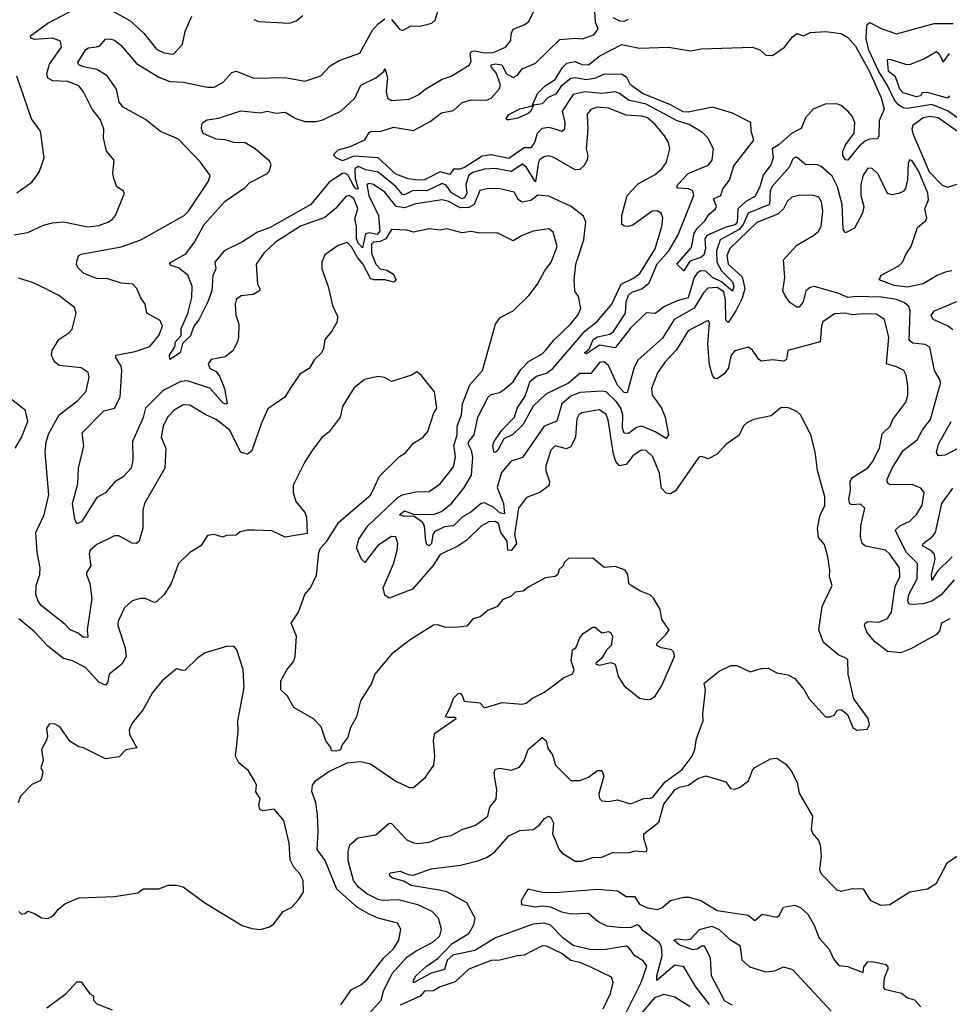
# Model space of a CAD drawing. Extents: x 1268547 to 1425625, y 515768 to 616754.
# Tile 275 of 507: x 1393938 to 1398133, y 535386 to 539828. Entities that reach past the tile are written whole.
import ezdxf

# ---------------------------------------------------------------- set-up
doc = ezdxf.new("R2010")
doc.units = 0

msp = doc.modelspace()

# ---------------------------------------------------------------- linework, layer by layer
at = {"layer": '0CON10XD'}
for points in [[(1393911.9, 538858.1), (1393975, 538868.1), (1394045, 538901.8), (1394085, 538912.3), (1394135, 538916.1), (1394245, 538893.1), (1394295, 538899.6), (1394335, 538915.6), (1394355, 538927.1), (1394369.2, 538945), (1394411.2, 539045), (1394405, 539056.2), (1394376.7, 539075), (1394361.7, 539111.7), (1394358, 539135), (1394364, 539195), (1394330, 539235), (1394315.7, 539295), (1394317.3, 539335), (1394302.9, 539377.1), (1394264.8, 539424.8), (1394225, 539503.1), (1394205, 539529.6), (1394155, 539549.8), (1394087.1, 539552.9), (1394064.1, 539565), (1394060.3, 539585), (1394072.5, 539627.5), (1394125.9, 539705), (1394121.4, 539731.4), (1394085, 539745.2), (1394005, 539739.2), (1393987.5, 539745), (1393985.6, 539755), (1394065, 539812.6), (1394225, 539896.4)], [(1394355, 539867.8), (1394435.2, 539825.2), (1394497.9, 539767.9), (1394555, 539695.5), (1394585, 539680), (1394625, 539672.9), (1394635, 539676), (1394671.7, 539718.3), (1394684.7, 539775.3), (1394715, 539843.8)], [(1398155, 537300.9), (1398097.2, 537232.8), (1398054.5, 537205), (1398015, 537193.3), (1397965, 537190), (1397952, 537192), (1397945.6, 537205), (1397950, 537235), (1397987.5, 537305), (1397989.3, 537375), (1397939.5, 537425), (1397888.6, 537525), (1397910, 537545), (1397954.7, 537565.3), (1397985, 537595.6), (1398011.3, 537638.7), (1398019.6, 537695), (1398004.7, 537714.8), (1397965, 537731.7), (1397865, 537730), (1397855, 537738.8), (1397852.5, 537755), (1397874.7, 537805), (1397924.7, 537885), (1397987.7, 537932.3), (1398012, 537978), (1398048.6, 538025), (1398083.9, 538155), (1398093.1, 538185), (1398091.7, 538201.7), (1398066.1, 538246.1), (1398045, 538350.8), (1398025, 538363.2), (1397968.7, 538368.7), (1397952, 538382), (1397957.2, 538515), (1397950.5, 538535), (1397931.2, 538551.2), (1397895, 538565.8), (1397827.2, 538577.2), (1397715, 538579.6), (1397675, 538574.4), (1397635, 538593.3), (1397525.5, 538624.5), (1397505, 538620.5), (1397485.3, 538604.7), (1397473.8, 538555), (1397455, 538531.4), (1397445, 538531.4), (1397413.1, 538553.1), (1397392, 538582), (1397382.5, 538605), (1397391.1, 538665), (1397385.4, 538745), (1397445, 538810.7), (1397520.7, 538855), (1397543.4, 538875), (1397555.3, 538895), (1397561.9, 538965), (1397557.1, 539007.1), (1397545, 539027.3), (1397516.4, 539036.4), (1397454.3, 539035.7), (1397422.8, 539027.2), (1397401.8, 539008.2), (1397384.2, 538975), (1397358.7, 538951.3), (1397265, 538913.2), (1397143.2, 538796.8), (1397128.8, 538765), (1397135, 538725.4), (1397198.5, 538668.5), (1397210.5, 538615), (1397198.6, 538571.4), (1397170.4, 538515), (1397135, 538462.7), (1397125, 538473.3), (1397123.6, 538565), (1397115, 538600.2), (1397085, 538620.4), (1397043.2, 538616.8), (1397023.3, 538596.7), (1396982.4, 538527.6), (1396891.2, 538475), (1396839.1, 538390.9), (1396727.6, 538292.4), (1396709.7, 538255), (1396688, 538178), (1396679.4, 538145), (1396665, 538145.9), (1396635, 538179.8), (1396595, 538267.9), (1396575, 538284.5), (1396555, 538281.2), (1396515, 538231.7), (1396465, 538231.6), (1396415, 538188.8), (1396311.8, 538138.2), (1396254.7, 538085.3), (1396209, 538001), (1396162.5, 537957.5), (1396122.8, 537937.2), (1396095, 537886.2), (1396085, 537875.3), (1396077.3, 537877.3), (1396072.9, 537905), (1396078.9, 537925), (1396114, 537976), (1396171, 538035), (1396183.1, 538075), (1396219.5, 538130.5), (1396242.1, 538197.9), (1396270.2, 538219.8), (1396315.7, 538234.3), (1396343.5, 538255), (1396489, 538425), (1396542.2, 538465), (1396610.2, 538545), (1396652.7, 538635), (1396707.8, 538662.2), (1396736.1, 538683.9), (1396805.6, 538795), (1396835.9, 538895.9), (1396839.7, 538935), (1396832.2, 538955), (1396815, 538965.3), (1396792, 538965), (1396705, 538901.8), (1396684.6, 538894.6), (1396666.5, 538896.5), (1396655.8, 538905), (1396654.5, 538945), (1396680, 539035), (1396730.7, 539089.3), (1396805, 539130), (1396835.6, 539155), (1396856.9, 539185), (1396871.4, 539245), (1396865.5, 539275), (1396847.7, 539305), (1396805.9, 539355), (1396771.2, 539385), (1396745, 539393.8), (1396675, 539397.5), (1396595, 539429.2), (1396544, 539434), (1396515, 539423.2), (1396498.1, 539401.9), (1396501.2, 539335), (1396493.8, 539245), (1396501.1, 539215), (1396498.4, 539195), (1396485, 539170.6), (1396465, 539152.9), (1396445, 539150.8), (1396345, 539207.5), (1396325, 539213.8), (1396305, 539210), (1396285, 539197.3), (1396278.9, 539185), (1396265, 539097.1), (1396225, 539161.3), (1396206.4, 539176.4), (1396155, 539143.7), (1396085, 539157.6), (1396035, 539153.4), (1395985, 539141.1), (1395965, 539126.6), (1395951.6, 539085), (1395955.4, 539044.6), (1395945.6, 539024.4), (1395935, 539019.7), (1395887.1, 539047.1), (1395862.2, 539082.2), (1395845, 539089.7), (1395775, 539055.9), (1395712.8, 539057.2), (1395675, 539038.6), (1395665, 539040), (1395635.2, 539075.2), (1395555, 539140.8), (1395499.1, 539150.9), (1395465, 539165.9), (1395450.6, 539155), (1395451.8, 539111.8), (1395465, 539064.4), (1395455, 539065.3), (1395445, 539077.7), (1395418, 539128), (1395405, 539136), (1395395, 539133.9), (1395334.8, 539095), (1395251.8, 538995), (1395065, 538889.4), (1395010.5, 538869.5), (1394943.6, 538826.4), (1394860, 538785), (1394818.7, 538735), (1394822.8, 538705), (1394808.5, 538675), (1394804.6, 538605), (1394786.9, 538555), (1394746.2, 538473.8), (1394723.3, 538445), (1394708.5, 538401.5), (1394672.8, 538367.2), (1394662, 538325), (1394615, 538296), (1394613.9, 538315), (1394637.1, 538352.9), (1394641.3, 538375), (1394665.8, 538404.2), (1394666.9, 538435), (1394675.8, 538455), (1394696.6, 538503.4), (1394714.5, 538575.5), (1394716.6, 538626.6), (1394696.2, 538676.2), (1394655, 538709.5), (1394619.7, 538719.7), (1394614.2, 538725), (1394619.2, 538735), (1394687.8, 538772.2), (1394727.2, 538825), (1394770.8, 538905), (1394865, 539009.2), (1394955, 539071.2), (1394976.1, 539093.9), (1395055.7, 539135), (1395065, 539146.2), (1395072.2, 539175), (1395065, 539190), (1395000.9, 539245), (1394955, 539273.1), (1394903.8, 539273.8), (1394865, 539285.6), (1394825, 539288.9), (1394765, 539314.3), (1394757.5, 539335), (1394759.2, 539355), (1394764, 539365), (1394783.6, 539376.4), (1394835, 539384.1), (1394935, 539417.9), (1395025, 539408.2), (1395055, 539415.3), (1395095, 539406.5), (1395135, 539411.6), (1395183.3, 539383.3), (1395225, 539368.8), (1395275, 539369.7), (1395305, 539377.2), (1395386.5, 539415), (1395450.7, 539475), (1395477.6, 539532.4), (1395544.5, 539565.5), (1395580.8, 539595), (1395585, 539607.5), (1395597, 539567), (1395592.1, 539505), (1395597.5, 539475), (1395615, 539464.4), (1395695, 539469.6), (1395738.9, 539491.1), (1395765.9, 539514.1), (1395845, 539559.6), (1395885, 539573.1), (1395966.4, 539623.6), (1395975, 539640), (1395970.8, 539675), (1395975.7, 539684.3), (1395992.1, 539687.9), (1396035, 539678.2), (1396075, 539680.3), (1396130, 539705), (1396154.4, 539735), (1396155.5, 539765), (1396164.6, 539785), (1396214.5, 539805.5), (1396235, 539820.8), (1396255.9, 539864.1)], [(1394995, 539829.2), (1395015, 539820.8), (1395155, 539813.3), (1395185, 539822.5), (1395215, 539848)], [(1397903.8, 539043.8), (1397875, 539038.6), (1397855, 539044), (1397811.5, 539131.5), (1397785, 539156.7), (1397765, 539158.5), (1397745, 539126.9), (1397734.1, 539084.1), (1397734.4, 539035), (1397747.3, 538985), (1397741.1, 538955), (1397705, 538887.7), (1397665, 538867.5), (1397653.8, 538883.8), (1397649.8, 538995), (1397628.3, 539075), (1397605, 539122), (1397555, 539166.7), (1397535, 539174.4), (1397485, 539172.9), (1397446.3, 539206.3), (1397435, 539207.1), (1397425, 539197.5), (1397411.6, 539165), (1397332.7, 539075), (1397325.4, 539055), (1397322, 538995), (1397225, 538955.2), (1397203.4, 538905), (1397185, 538881.9), (1397099.5, 538835), (1397082, 538785), (1397084.5, 538735), (1397105.5, 538695), (1397154.9, 538645), (1397160.8, 538625), (1397155, 538604.1), (1397105.3, 538645.3), (1397064.9, 538664.9), (1397035, 538694.2), (1397010.9, 538695), (1396994.9, 538685.1), (1396981.1, 538665), (1396955, 538573.2), (1396905, 538560.6), (1396848.4, 538535), (1396805, 538502.1), (1396765, 538505.4), (1396695, 538437.3), (1396625, 538348.5), (1396555, 538359.3), (1396495, 538320.8), (1396487.1, 538325), (1396508.3, 538341.7), (1396525.7, 538385), (1396545, 538397.4), (1396601, 538409), (1396618.3, 538421.7), (1396672.5, 538505), (1396674.4, 538555), (1396684.7, 538585.3), (1396700.7, 538599.3), (1396745, 538614.2), (1396778.2, 538641.8), (1396815, 538727.2), (1396867.5, 538785), (1396908.7, 538855), (1396980.8, 539035), (1396975, 539056.4), (1396955.6, 539065.6), (1396907.9, 539067.9), (1396902.7, 539075), (1396907.6, 539085), (1396955, 539135.2), (1397045, 539172.2), (1397062.2, 539195), (1397068.9, 539245), (1397043.1, 539295), (1397018.7, 539318.7), (1396959.1, 539355), (1396905, 539371.7), (1396765, 539447.2), (1396684.7, 539464.7), (1396645, 539494.8), (1396625, 539502.5), (1396565, 539495.9), (1396487, 539503), (1396435, 539491.1), (1396385.2, 539415), (1396398.4, 539365), (1396396.9, 539333.1), (1396385, 539323.5), (1396354.1, 539334.1), (1396325, 539342.2), (1396295, 539337.5), (1396273.8, 539315), (1396260.9, 539275), (1396245, 539249.6), (1396215, 539250.9), (1396145, 539202.4), (1396065, 539218.8), (1396025, 539213.3), (1395945, 539162.1), (1395924.4, 539154.4), (1395895, 539153.9), (1395879.4, 539130.6), (1395835, 539142.1), (1395765, 539106.4), (1395735, 539103.9), (1395690.8, 539110.8), (1395635, 539130.8), (1395555, 539205.6), (1395445, 539212.8), (1395395, 539192.2), (1395365.6, 539205), (1395355.8, 539215), (1395357.8, 539225), (1395375, 539241.5), (1395426.7, 539255), (1395495, 539286.9), (1395515, 539320), (1395524.5, 539325.5), (1395565, 539323.9), (1395625, 539344), (1395715, 539329.1), (1395790.2, 539369.8), (1395841.3, 539408.7), (1395895, 539419.2), (1395935, 539455.2), (1395975, 539466.6), (1396045, 539465.3), (1396065.4, 539475), (1396101.4, 539515), (1396108.3, 539535), (1396088, 539588), (1396066.1, 539615), (1396066.2, 539625), (1396085, 539629.3), (1396114.3, 539624.3), (1396135, 539584.8), (1396165, 539567.9), (1396185, 539578.8), (1396205, 539606.2), (1396265, 539632.3), (1396375, 539738.5), (1396444.6, 539745.4), (1396477.3, 539742.7), (1396529.5, 539760.5), (1396549.1, 539785), (1396536.5, 539816.5), (1396533.1, 539866.9)], [(1395615, 539830), (1395652, 539785), (1395665, 539779.2), (1395705, 539800.6), (1395745, 539799.2), (1395797.6, 539812.4), (1395813.2, 539826.8), (1395825, 539866.2)], [(1396615, 539838.8), (1396645, 539823.8), (1396665, 539821.1), (1396685, 539830.8)], [(1396309.7, 538335), (1396348.2, 538381.8), (1396425, 538456.1), (1396456.7, 538495), (1396470.8, 538525), (1396459.2, 538579.2), (1396442.9, 538602.9), (1396440.4, 538655), (1396448.2, 538725), (1396483.4, 538835), (1396492.3, 538915), (1396481.7, 538941.7), (1396425.9, 538985.9), (1396325, 539031.5), (1396276.5, 539036.5), (1396245, 539012.6), (1396205.4, 539005.4), (1396189, 539015), (1396169.6, 539049.6), (1396105, 539065.3), (1396055, 539066.7), (1396015, 539058.5), (1395988.4, 538995), (1395965, 538980.7), (1395925, 538979.8), (1395875, 539007.6), (1395845, 539015.5), (1395725, 538997.6), (1395675, 538979.4), (1395637.3, 538985), (1395585, 539050.7), (1395535, 539084.7), (1395515, 539089.4), (1395505, 539085.5), (1395513.4, 539035), (1395557.2, 538945), (1395562.4, 538875), (1395550.6, 538859.4), (1395515, 538867.5), (1395498.3, 538861.7), (1395485, 538799.2), (1395465, 538820), (1395458.3, 538841.7), (1395457.7, 538895), (1395450.7, 538929.3), (1395463.1, 538975), (1395445, 539022.4), (1395424.7, 539035.3), (1395409.7, 539030.3), (1395363.4, 538976.6), (1395315, 538935.4), (1395205, 538896.1), (1395091.5, 538825), (1395040, 538775), (1395004.3, 538725), (1395010.8, 538635), (1395021.2, 538615), (1395020, 538605), (1394991.4, 538588.6), (1394937.8, 538582.2), (1394915, 538566), (1394909.4, 538545), (1394913.6, 538495), (1394926.7, 538455), (1394924.6, 538395.4), (1394921.1, 538375), (1394898.9, 538335), (1394865, 538307.1), (1394801.2, 538295), (1394788.5, 538275), (1394795.4, 538255.4), (1394825, 538240.5), (1394839.6, 538219.6), (1394862, 538165), (1394873.7, 538096.3), (1394865, 538093.1), (1394855, 538099.3), (1394795, 538166), (1394695, 538199.4), (1394665, 538196), (1394584.7, 538155), (1394505.7, 538075), (1394495, 538033.1), (1394446.7, 537925), (1394448.5, 537841.5), (1394441.2, 537805), (1394405, 537765.6), (1394366.5, 537743.5), (1394325, 537694), (1394285, 537673.3), (1394217.2, 537562.8), (1394195, 537553.8), (1394186, 537575), (1394176.2, 537645), (1394200.4, 537735), (1394203.3, 537805), (1394227.5, 537905), (1394218.9, 537965), (1394316.6, 538063.4), (1394365, 538075.9), (1394391.1, 538125), (1394398.9, 538245), (1394395.6, 538265.6), (1394370.9, 538305), (1394371.5, 538315), (1394458.5, 538331.5), (1394525, 538354.4), (1394565, 538403.5), (1394581.5, 538445), (1394571.4, 538471.4), (1394510.8, 538505), (1394504.2, 538545), (1394483.9, 538573.9), (1394466.7, 538615), (1394447.5, 538635), (1394395, 538640), (1394335, 538659.7), (1394285, 538660.2), (1394252.1, 538672.1), (1394225, 538685.5), (1394200.2, 538710.2), (1394194.2, 538725), (1394197.5, 538745), (1394204, 538765), (1394215, 538770.5), (1394395, 538803.9), (1394485, 538834.7), (1394679.4, 538945), (1394700, 538965), (1394789.7, 539100.3), (1394797.5, 539125), (1394753.8, 539185), (1394655, 539289.6), (1394573.3, 539323.3), (1394505, 539378.5), (1394405, 539433.5), (1394387, 539457), (1394374.5, 539515), (1394331.8, 539575), (1394285, 539603.1), (1394225.7, 539615), (1394204.4, 539625), (1394200.4, 539635), (1394236.8, 539693.2), (1394248.6, 539701.4), (1394284.7, 539705.3), (1394298.9, 539711.1), (1394325, 539740), (1394345, 539742.5), (1394365, 539735.3), (1394395, 539711.5), (1394465, 539630.2), (1394565, 539568.6), (1394615, 539549.7), (1394676.7, 539546.7), (1394785, 539524.4), (1394815, 539524.4), (1394855, 539544.4), (1394895, 539590.6), (1394915, 539596.7), (1394995, 539564.4), (1395135, 539567.1), (1395225, 539551.4), (1395296, 539575), (1395339.5, 539620.5), (1395380, 539645), (1395472.5, 539677.5), (1395529.6, 539780.4), (1395555, 539810), (1395585, 539832)], [(1398185, 539375.8), (1398125, 539417.8), (1398055, 539445.3), (1397945, 539427), (1397925, 539430.4), (1397905, 539442.9), (1397885.9, 539465.9), (1397855, 539530.9), (1397815.3, 539595), (1397770.4, 539690.4), (1397757.8, 539742.2), (1397759.6, 539780.4), (1397762.9, 539807.1), (1397774.7, 539815.3), (1397825, 539788.9), (1397895.2, 539764.8), (1398065, 539811.2), (1398150.9, 539810.9)], [(1396935, 538694.7), (1396903.8, 538725), (1396969.7, 538800.3), (1396982.2, 538865), (1396995, 538885.6), (1397029.7, 538920.3), (1397048.7, 538951.3), (1397077.9, 538975), (1397083.2, 538985), (1397069.4, 539020.6), (1397101.7, 539035), (1397110.9, 539065), (1397141.7, 539105), (1397160.4, 539169.6), (1397251.4, 539285), (1397238.7, 539325), (1397236.9, 539365), (1397155, 539406.5), (1397065, 539433.8), (1396955, 539411.4), (1396932.1, 539412.1), (1396875, 539443.8), (1396748.3, 539495), (1396695, 539534.7), (1396677.9, 539567.9), (1396655, 539581.7), (1396575, 539582.3), (1396536.1, 539563.9), (1396495, 539557.1), (1396445, 539566.7), (1396425, 539563), (1396381.9, 539528.1), (1396357.5, 539492.5), (1396323.3, 539476.7), (1396295, 539448.5), (1396257, 539443), (1396245, 539415.6), (1396233.1, 539405), (1396186, 539384), (1396147.1, 539377.1), (1396136.7, 539376.7), (1396132.5, 539382.5), (1396145, 539400.6), (1396195, 539425.6), (1396249.8, 539440.2), (1396275, 539495.6), (1396309.6, 539530.4), (1396355, 539558.9), (1396387, 539613), (1396407.1, 539632.9), (1396445, 539639.9), (1396475, 539625.6), (1396505, 539625.2), (1396555.3, 539665), (1396655, 539716.9), (1396735, 539699.3), (1396865.4, 539704.6), (1396965, 539688.6), (1397013.7, 539696.3), (1397245, 539704.4), (1397278.3, 539691.7), (1397305, 539668.8), (1397335, 539666.7), (1397390, 539705), (1397425, 539751.2), (1397445, 539766.2), (1397475, 539756.2), (1397505, 539770), (1397575, 539774.5), (1397645, 539766.7), (1397675, 539748.2), (1397709.1, 539709.1), (1397772.9, 539595), (1397826.1, 539476.1), (1397839.6, 539425), (1397817.3, 539372.7), (1397815.6, 539305), (1397809, 539291), (1397775, 539289.6), (1397755, 539281.5), (1397724.4, 539255.6), (1397675, 539194.4), (1397665, 539195.6), (1397653.1, 539215), (1397652.5, 539235), (1397666.5, 539265), (1397704.1, 539315.9), (1397706.5, 539365), (1397695, 539392.7), (1397675, 539416.4), (1397645, 539441), (1397625, 539448.2), (1397573.3, 539446.7), (1397518.8, 539425), (1397484.3, 539385), (1397465, 539336.8), (1397449.8, 539330.2), (1397420.3, 539315), (1397365, 539265.7), (1397333.6, 539246.4), (1397337.7, 539205), (1397327.1, 539172.9), (1397293.6, 539126.4), (1397277.9, 539075), (1397255, 539030.4), (1397215, 539008), (1397178.2, 538975), (1397175, 538914.3), (1397165, 538903.5), (1397125, 538892.6), (1397038.8, 538855), (1397030.1, 538839.9), (1397032.5, 538795), (1397024.7, 538765.3), (1397012, 538755), (1396961.7, 538738.3), (1396935, 538694.7)], [(1398134.2, 539485), (1398125, 539474.6), (1398035, 539500.6), (1398011.2, 539498.8), (1398002.5, 539485), (1397985, 539480.8), (1397925, 539498.1), (1397909.6, 539515), (1397891.1, 539571.1), (1397859.3, 539595), (1397855, 539648.8), (1397865, 539650.6), (1397935, 539627.5), (1397955, 539626.2), (1398017.5, 539652.5), (1398075, 539685.6), (1398087.5, 539675), (1398105, 539637.5), (1398133.5, 539676.5)], [(1393925, 539046.9), (1393992.5, 539095), (1394025, 539141.2), (1394047.5, 539205), (1394031.2, 539325), (1393991.2, 539381.2), (1393925, 539573.3)], [(1398125, 539073.1), (1398225.8, 539104.2), (1398283.8, 539135), (1398304.3, 539165), (1398304.2, 539205), (1398272.2, 539272.2), (1398246.4, 539305), (1398185, 539313.6), (1398082.5, 539385), (1398045, 539392), (1398015, 539385.7), (1397968.7, 539351.3), (1397963.5, 539335), (1397968.3, 539315), (1398042.5, 539142.5), (1398101.4, 539081.4), (1398125, 539073.1)], [(1398145, 538694.7), (1398115, 538689.6), (1398078.2, 538675), (1398015, 538636.7), (1397945, 538621.5), (1397885, 538629.6), (1397816.9, 538655), (1397825, 538675.6), (1397905, 538718.5), (1397922.1, 538735), (1397937.8, 538772.2), (1397961.2, 538805), (1397989.6, 538890.4), (1398027.5, 538922.5), (1398031.9, 538935), (1398023.3, 538975), (1398038.6, 539015), (1398036.7, 539045), (1397995, 539143.8), (1397965, 539191.1), (1397954.5, 539195.5), (1397946.9, 539183.1), (1397943.8, 539106.2), (1397935, 539066.7), (1397925, 539052.5), (1397903.8, 539043.8)], [(1395835, 538878.5), (1395785, 538885.5), (1395715, 538869.4), (1395685, 538878.1), (1395615, 538881.4), (1395590.4, 538839.6), (1395565, 538827.5), (1395535, 538824.5), (1395525.2, 538815), (1395524.8, 538775), (1395545, 538724.9), (1395565, 538703.6), (1395595, 538697.6), (1395625, 538680.5), (1395634.8, 538655), (1395626.2, 538643.8), (1395585, 538654.4), (1395535, 538654.4), (1395521.1, 538661.1), (1395486.4, 538726.4), (1395461.6, 538755), (1395435, 538804.1), (1395415, 538822.5), (1395375, 538810), (1395315, 538768), (1395301.4, 538735), (1395300.6, 538705), (1395330, 538625), (1395348.7, 538538.7), (1395371.2, 538491.2), (1395370, 538465), (1395346.6, 538423.4), (1395314, 538385), (1395308.6, 538345), (1395299.2, 538325), (1395268, 538295), (1395243.3, 538255), (1395201.5, 538228.5), (1395155, 538160), (1395134, 538125), (1395056.9, 538073.1), (1395026.7, 538005), (1394985, 537883.8), (1394965, 537868.6), (1394935, 537876), (1394886.4, 537976.4), (1394825, 538025.3), (1394778, 538045), (1394705, 538088.5), (1394675, 538090.5), (1394635, 538066.7), (1394604.4, 538035), (1394584.6, 537995), (1394575.5, 537945), (1394596.9, 537895), (1394593.1, 537805), (1394500.6, 537645), (1394493.4, 537615), (1394492.7, 537535), (1394476.9, 537475), (1394465, 537465.6), (1394445, 537467.3), (1394385, 537499.6), (1394365, 537500), (1394285, 537460.4), (1394256.2, 537435), (1394251, 537419), (1394258.1, 537365), (1394239.1, 537335), (1394238.8, 537325), (1394253.8, 537285), (1394263.7, 537216.3), (1394241.4, 537075), (1394245, 537042.5), (1394225, 537040.5), (1394201.2, 537061.2), (1394165, 537075.6), (1394141.6, 537101.6), (1394035, 537185.6), (1394020.4, 537205), (1394010.4, 537235), (1394011.9, 537275), (1394027.8, 537325), (1394029.7, 537355), (1394016.3, 537426.3), (1394010.7, 537515), (1394047.8, 537595), (1394068.4, 537685), (1394052.8, 537875), (1394056.9, 537923.1), (1394068.9, 537961.1), (1394115, 538046), (1394199.4, 538110.6), (1394237, 538153), (1394251.1, 538215), (1394246.2, 538236.2), (1394215, 538257.3), (1394115, 538267.5), (1394094, 538285), (1394081.2, 538315), (1394084.1, 538335.9), (1394113.8, 538385), (1394160, 538415), (1394175, 538432.5), (1394192.5, 538505), (1394185, 538530), (1394113.6, 538583.6), (1394055, 538614.5), (1393995, 538643.2), (1393932.3, 538662.3)], [(1395501.1, 535328.9), (1395569.7, 535405), (1395578.9, 535445), (1395618.6, 535525), (1395685, 535599.4), (1395726.7, 535626.7), (1395805, 535668.3), (1395834.3, 535695), (1395842, 535725), (1395828.1, 535775), (1395799.1, 535805), (1395735, 535834.4), (1395645, 535858), (1395575, 535853.7), (1395555, 535858.2), (1395505, 535884.1), (1395467.1, 535915), (1395444.1, 535945), (1395420.4, 536035), (1395420, 536075), (1395427.5, 536105), (1395463, 536137), (1395545, 536151.4), (1395605, 536203.3), (1395615, 536202.2), (1395685, 536128.7), (1395715, 536114.1), (1395735, 536111.5), (1395785, 536117.5), (1395840.2, 536139.8), (1395885, 536148.2), (1395935, 536174.6), (1395995, 536193.8), (1396050.6, 536235), (1396060, 536275), (1396087.7, 536312.3), (1396090.9, 536355), (1396082.7, 536405), (1396079.4, 536435), (1396085, 536447.5), (1396105, 536451.1), (1396155, 536441.9), (1396193.4, 536456.6), (1396214.3, 536485), (1396232.5, 536535), (1396295, 536589.2), (1396314.2, 536575), (1396321.8, 536541.8), (1396341.7, 536511.7), (1396356.5, 536465), (1396425.4, 536395.4), (1396465, 536395.4), (1396505, 536410.4), (1396545, 536441.5), (1396565, 536441.5), (1396574, 536415), (1396551.2, 536335), (1396554.5, 536314.5), (1396564.3, 536304.3), (1396595, 536301.4), (1396635, 536308.9), (1396695, 536290), (1396755, 536314.4), (1396785, 536315.5), (1396795, 536320.7), (1396850.4, 536389.6), (1396927.5, 536445), (1396972.3, 536505), (1396985.4, 536535), (1396992.7, 536585), (1397022, 536665), (1397020.3, 536695), (1397032.9, 536802.9), (1397027.5, 536835), (1397095, 536888.8), (1397147.5, 536915), (1397174.4, 536914.4), (1397235, 536885.7), (1397285, 536901.5), (1397315, 536902.5), (1397355, 536881.4), (1397405, 536872.5), (1397435.5, 536855.5), (1397476.3, 536806.3), (1397500.8, 536765), (1397575, 536683.8), (1397595, 536682.5), (1397615, 536692.5), (1397627, 536713), (1397645, 536716.7), (1397674.1, 536694.1), (1397697.5, 536635), (1397716.4, 536623.6), (1397763, 536627), (1397773, 536647), (1397766.7, 536675), (1397702, 536765), (1397676.2, 536875), (1397675, 536940), (1397668.3, 536948.3), (1397635, 536961.2), (1397565, 537018.8), (1397543.8, 537075), (1397559.5, 537180.5), (1397603.8, 537275), (1397592.9, 537315), (1397594.4, 537345), (1397584.3, 537405), (1397570.3, 537460.3), (1397542.7, 537492.7), (1397538.5, 537535), (1397550.3, 537595), (1397570.7, 537635), (1397572.1, 537675), (1397538.1, 537795), (1397528.3, 537878.3), (1397508.6, 537955), (1397461.4, 538045), (1397445, 538060), (1397407.1, 538077.1), (1397375, 538078.9), (1397328.9, 538041.1), (1397250, 538025), (1397219.8, 538010.2), (1397204.6, 537995.4), (1397185, 537954.3), (1397125, 537911.9), (1397085, 537868.9), (1397045, 537847.1), (1397015, 537857.5), (1397002, 537855), (1396897.8, 537702.2), (1396875, 537688.6), (1396855, 537691.9), (1396834.3, 537714.3), (1396825, 537782), (1396795, 537856.7), (1396765.7, 537885), (1396743.1, 537886.9), (1396705, 537860.4), (1396675, 537822.2), (1396645, 537816), (1396628.4, 537835), (1396617.4, 537867.4), (1396593.5, 538023.5), (1396585, 538046.4), (1396555, 538068.9), (1396475, 538054.7), (1396460.8, 538045), (1396452.3, 538027.7), (1396446.3, 537945), (1396425, 537901.1), (1396405, 537892.1), (1396355, 537905.4), (1396335, 537885.7), (1396311.8, 537815), (1396312.5, 537792.5), (1396328.1, 537745), (1396325.4, 537724.6), (1396284.6, 537695.4), (1396225, 537673.1), (1396189.5, 537625), (1396171.2, 537505), (1396180, 537465), (1396165, 537443.8), (1396155, 537433.5), (1396140.9, 537435), (1396138.3, 537475), (1396109.6, 537515), (1396098.8, 537555), (1396083.8, 537565), (1396055, 537562.5), (1396022.5, 537545), (1395955, 537479.6), (1395915, 537452.5), (1395835, 537415.5), (1395802.1, 537365), (1395710.7, 537259.3), (1395605, 537218.8), (1395585, 537232.5), (1395577.5, 537265), (1395624, 537374), (1395641.2, 537435), (1395643.5, 537465), (1395635.6, 537495), (1395615, 537497.3), (1395553.3, 537456.7), (1395495, 537378.8), (1395480.6, 537395), (1395457.8, 537445), (1395468.2, 537485), (1395508.9, 537545), (1395645.5, 537674.5), (1395664.8, 537685.2), (1395725, 537698.9), (1395785, 537699.6), (1395835, 537733.8), (1395895, 537810.6), (1395904.7, 537855), (1395901.3, 537881.3), (1395897, 537905), (1395912.1, 537955), (1395912.6, 537995), (1395931.5, 538045), (1395935.8, 538095), (1395969, 538181), (1396025.6, 538245), (1396085.7, 538455), (1396106, 538485), (1396165, 538514.4), (1396235.3, 538584.7), (1396275.2, 538634.8), (1396305.9, 538694.1), (1396336.7, 538735), (1396362.9, 538805), (1396345, 538870), (1396325, 538884.4), (1396255, 538874.4), (1396205, 538854.4), (1396165, 538830), (1396093.2, 538866.8), (1396014.6, 538864.6), (1395975, 538872.9), (1395935, 538866.8), (1395865, 538885.5), (1395835, 538878.5)], [(1398149.8, 538429.8), (1398125, 538447.2), (1398060, 538475), (1398051.2, 538495), (1398067.1, 538515), (1398185, 538564.8)], [(1398135, 537124.5), (1398098.5, 537105), (1398088.9, 537071.1), (1398075.6, 537054.4), (1397959.4, 536990.6), (1397915, 536972.5), (1397855, 536978.5), (1397795, 537022.7), (1397760.3, 537065), (1397750.4, 537095), (1397753.8, 537106.2), (1397765, 537112.7), (1397815, 537109.5), (1397855, 537126.6), (1397871.7, 537155), (1397879.3, 537210.7), (1397888.2, 537271.8), (1397910.3, 537315), (1397908.4, 537355), (1397865, 537417.1), (1397845, 537434.6), (1397755, 537452.8), (1397740.4, 537465), (1397732.5, 537495), (1397734.6, 537545.4), (1397752.2, 537625), (1397731.9, 537641.9), (1397695, 537639.1), (1397684.1, 537644.1), (1397680, 537665), (1397687, 537705), (1397685.3, 537744.7), (1397696.7, 537763.3), (1397765, 537806), (1397786.8, 537833.2), (1397818.8, 537895), (1397830.8, 537959.2), (1397865.7, 537995), (1397878.1, 538025), (1397936.7, 538103.3), (1397946.2, 538135), (1397946.1, 538175), (1397939.2, 538225), (1397927.8, 538245), (1397895, 538262.9), (1397849.4, 538275), (1397860.8, 538395), (1397840, 538475), (1397805, 538499.2), (1397748.4, 538501.6), (1397695, 538496.5), (1397665, 538503.6), (1397615, 538501.8), (1397562.7, 538465), (1397555.9, 538445), (1397550.8, 538375), (1397404.3, 538335.7), (1397397.8, 538295), (1397385, 538287.5), (1397335, 538294.3), (1397285, 538287.3), (1397273.1, 538295), (1397245, 538337.5), (1397225, 538350.6), (1397165.4, 538334.6), (1397149.2, 538315), (1397135, 538254.3), (1397115, 538228.6), (1397085, 538208), (1397075, 538208.8), (1397065, 538223.8), (1397051, 538271), (1397043.3, 538365), (1397050.5, 538460.5), (1397045, 538471.2), (1397035, 538467.1), (1396955, 538424.6), (1396901.7, 538338.3), (1396850.3, 538285), (1396816.4, 538235), (1396788.6, 538165), (1396792.8, 538135), (1396809.7, 538109.7), (1396833.7, 538075), (1396850.6, 538035), (1396865.7, 537955), (1396855, 537938.2), (1396805, 537969.1), (1396745, 537993.9), (1396722, 537988), (1396685, 537961.4), (1396665, 537963.2), (1396657.7, 537985), (1396659.7, 538045), (1396651.2, 538075), (1396631.2, 538105), (1396585, 538148.9), (1396565, 538153), (1396465, 538147), (1396425, 538130.4), (1396384.8, 538095.2), (1396362.4, 538017.6), (1396305, 537993.9), (1396207, 537853), (1396155, 537836.4), (1396111.7, 537785), (1396092.2, 537717.8), (1396120.6, 537645), (1396125, 537599.2), (1396105, 537603.4), (1396077.4, 537627.4), (1396035, 537649.3), (1396020.9, 537645), (1395973.1, 537606.9), (1395935, 537584), (1395895, 537545.2), (1395855, 537539.7), (1395811.4, 537518.6), (1395802.1, 537505), (1395796.5, 537465), (1395785, 537454.5), (1395775, 537461.3), (1395770, 537475), (1395764.6, 537545), (1395753.4, 537563.4), (1395715, 537588), (1395675, 537587.1), (1395651.2, 537595), (1395675, 537612.3), (1395715, 537596.9), (1395805, 537595.7), (1395841.2, 537608.8), (1395886.1, 537645), (1395942.5, 537715), (1395976.2, 537773.9), (1395982.5, 537855), (1395977, 537885), (1395962.4, 537915), (1395964.1, 537925), (1395989.1, 537955), (1396004.7, 538035), (1396052.2, 538125), (1396065, 538138.1), (1396102.9, 538147.1), (1396125, 538162), (1396165.3, 538195), (1396199.6, 538250.4), (1396233.9, 538286.1), (1396295, 538320.3), (1396309.7, 538335)], [(1395386.6, 535383.4), (1395435, 535452.5), (1395476.8, 535473.2), (1395503.7, 535496.3), (1395581.6, 535595), (1395625, 535636.3), (1395648.3, 535675), (1395658.2, 535725), (1395642.7, 535752.7), (1395555, 535775.2), (1395515, 535792.2), (1395462.4, 535822.4), (1395369.5, 535905), (1395315.8, 536035), (1395279.6, 536085), (1395284.7, 536165), (1395281.5, 536241.5), (1395274.4, 536295), (1395255.6, 536345.6), (1395259.4, 536375), (1395274, 536396), (1395333.1, 536436.9), (1395415, 536475.8), (1395475, 536481.9), (1395521.4, 536471.4), (1395635, 536392.2), (1395695, 536364), (1395715, 536363.8), (1395768.6, 536411.4), (1395806.9, 536465), (1395810.9, 536505), (1395804.5, 536575), (1395811.2, 536608.8), (1395907.5, 536675), (1395905, 536680), (1395869.3, 536679.3), (1395860, 536685), (1395881.2, 536728.8), (1395895, 536767.5), (1395915, 536787.5), (1395925, 536790), (1395935, 536780), (1395943.9, 536753.9), (1396015, 536746.7), (1396035, 536723.3), (1396115, 536747.5), (1396205, 536740), (1396223.3, 536745), (1396252.4, 536767.6), (1396306.7, 536795), (1396391.7, 536858.3), (1396433, 536877), (1396440, 536895), (1396426.2, 536935), (1396432.5, 536985), (1396447.5, 536995), (1396465, 537040), (1396480.7, 537059.3), (1396525, 537087.5), (1396535, 537087.5), (1396565, 537062.5), (1396595, 537067.5), (1396605, 537062.5), (1396613.8, 537045), (1396607.5, 537005), (1396585.9, 536984.1), (1396563.9, 536946.1), (1396537.5, 536925), (1396540, 536920), (1396555, 536916.7), (1396605, 536927.5), (1396625, 536921.2), (1396639.1, 536865), (1396665, 536822.5), (1396735, 536768), (1396765, 536760.8), (1396785, 536762.9), (1396805, 536776.2), (1396835.8, 536825), (1396893.1, 536955), (1396889.4, 536975), (1396880, 536985), (1396834, 536994), (1396813.8, 537005), (1396814.2, 537015), (1396853.8, 537055), (1396868.8, 537075), (1396835, 537122.5), (1396827.7, 537167.7), (1396798.3, 537218.3), (1396785, 537232.5), (1396739.3, 537249.3), (1396695, 537277.5), (1396687.5, 537285), (1396682.5, 537325), (1396670, 537345), (1396625, 537361.2), (1396575, 537356.2), (1396525, 537398.8), (1396415, 537396.7), (1396395, 537380), (1396390, 537365), (1396371.7, 537348.3), (1396366.7, 537325), (1396355, 537316.7), (1396310.5, 537309.5), (1396235, 537270), (1396209.5, 537250.5), (1396173.9, 537246.1), (1396153.8, 537226.2), (1396117.7, 537212.3), (1396090.7, 537179.3), (1396052.5, 537165), (1396015.9, 537134.1), (1395982.5, 537125), (1395955, 537092.5), (1395905, 537086.2), (1395855, 537088), (1395825, 537098.8), (1395805, 537096), (1395700.2, 537029.8), (1395615, 536966), (1395541.1, 536875), (1395525, 536833.3), (1395475.5, 536754.5), (1395457.4, 536682.6), (1395430, 536635), (1395418, 536592), (1395393, 536557), (1395386.2, 536533.8), (1395365, 536527.5), (1395345, 536530), (1395342.5, 536545), (1395318.8, 536575), (1395298.6, 536638.6), (1395263.8, 536673.8), (1395175, 536725.5), (1395146, 536776), (1395116.7, 536805), (1395116.7, 536845), (1395142.5, 536895), (1395175, 536934.3), (1395181.1, 536955), (1395186.7, 537046.7), (1395163.5, 537105), (1395195.4, 537155), (1395225.2, 537234.8), (1395250.4, 537265), (1395277.7, 537322.3), (1395287.7, 537425), (1395295.3, 537444.7), (1395323.5, 537475), (1395378, 537562), (1395522.9, 537685), (1395561.5, 537768.5), (1395652.2, 537857.8), (1395677.8, 537872.2), (1395715, 537917.5), (1395759.2, 537945), (1395780.2, 537969.8), (1395806, 538054), (1395819.5, 538075), (1395810, 538150), (1395750, 538225), (1395729.3, 538239.3), (1395706, 538224), (1395615, 538196.7), (1395584.1, 538214.1), (1395555, 538219.2), (1395493.3, 538205), (1395445, 538166.2), (1395395, 538083.3), (1395384.5, 538035), (1395335, 537968.8), (1395302, 537945), (1395260.9, 537889.1), (1395225, 537833.3), (1395172.4, 537727.6), (1395171.4, 537695), (1395184.2, 537655), (1395223.8, 537605), (1395232, 537585), (1395235, 537510), (1395135, 537494), (1395075, 537522.9), (1394995.6, 537525.6), (1394965, 537525.8), (1394932.9, 537517.1), (1394915, 537503.3), (1394868.8, 537501.2), (1394855, 537493.8), (1394815, 537506.2), (1394785, 537501.2), (1394755.7, 537455), (1394705, 537424.5), (1394654.3, 537375), (1394621.9, 537285), (1394590, 537235), (1394555, 537202.5), (1394545, 537198.6), (1394505, 537216.7), (1394482.5, 537217.5), (1394445, 537206.9), (1394410.6, 537175), (1394382.7, 537115), (1394380.9, 537095), (1394414.2, 536994.2), (1394417.8, 536955), (1394399, 536921), (1394342, 536875), (1394333.8, 536836.2), (1394325, 536825.7), (1394295, 536839.2), (1394235, 536905.4), (1394175.4, 536935.4), (1394135, 536946.2), (1394065, 537001.4), (1394005, 537066.9), (1393933.3, 537125)], [(1393916.5, 537895), (1393946, 537944), (1393973.6, 538015), (1393964.4, 538065), (1393901.2, 538115)], [(1398175, 537895.2), (1398115, 537863.5), (1398085, 537860.8), (1398075.7, 537875), (1398085, 537912.9), (1398142.2, 538015)], [(1398145.7, 537405), (1398080.3, 537339.7), (1398055, 537300), (1398053.2, 537325), (1398069.7, 537395), (1398066.7, 537415), (1398052.3, 537432.3), (1398011.9, 537455), (1398015.4, 537465), (1398055.4, 537495), (1398070.3, 537515), (1398100.2, 537645), (1398148.7, 537715)], [(1395025, 535724.2), (1395065, 535736), (1395085, 535748.8), (1395126.2, 535805), (1395165.5, 535824.5), (1395195, 535856.2), (1395217.9, 535892.1), (1395216.5, 535945), (1395202.5, 535975), (1395175.3, 536005.3), (1395157.6, 536037.6), (1395153.4, 536113.4), (1395130, 536215), (1395086.2, 536266.2), (1395035, 536259.5), (1395022, 536265), (1395016.9, 536285), (1395022.5, 536315), (1395004, 536345), (1395006, 536375), (1394998, 536395), (1394969.6, 536439.6), (1394926.2, 536475), (1394910.8, 536505), (1394923.1, 536615), (1394921.5, 536665), (1394951.1, 536815), (1394946.2, 536896.2), (1394918.1, 536985), (1394905, 537000), (1394875, 537001.8), (1394775, 536971.1), (1394741.1, 536948.9), (1394685, 536894.3), (1394671.7, 536891.7), (1394645, 536900), (1394581.2, 536845), (1394537, 536793), (1394495, 536716.2), (1394445.8, 536655), (1394432, 536625), (1394433.2, 536603.2), (1394466.1, 536543.9), (1394416.4, 536533.6), (1394387, 536503), (1394325, 536494), (1394225, 536543.3), (1394205, 536547.5), (1394165, 536572.5), (1394118.5, 536638.5), (1394095, 536652), (1394070.7, 536649.3), (1394058.3, 536631.7), (1394062.5, 536595), (1394056.7, 536575), (1394036.5, 536535), (1394044.1, 536485.9), (1394033.3, 536455), (1394042.5, 536435), (1394036.2, 536405), (1394030, 536395), (1393991.9, 536378.1), (1393941.2, 536325), (1393930, 536295)], [(1396675, 535348.5), (1396742.3, 535485), (1396767.4, 535557.4), (1396752.2, 535582.2), (1396714.3, 535604.3), (1396685, 535644.1), (1396675, 535648.8), (1396582.9, 535632.9), (1396515, 535631.3), (1396435, 535650.7), (1396390, 535685), (1396333.7, 535743.7), (1396305, 535752), (1396255, 535746.9), (1396085, 535686.3), (1395991.7, 535628.3), (1395892, 535608), (1395866.6, 535585), (1395855, 535542.5), (1395794.1, 535525.9), (1395715, 535482.2), (1395714.4, 535494.4), (1395725.9, 535515), (1395772.7, 535557.3), (1395826.5, 535593.5), (1395889.3, 535660.7), (1395964.5, 535705), (1395987.5, 535745), (1395992.9, 535775), (1395955, 535844), (1395865, 535893.1), (1395830.7, 535900.7), (1395705, 535922.7), (1395671.1, 535941.1), (1395620, 535955), (1395608, 535965), (1395606.2, 535975), (1395611.3, 535978.7), (1395655, 535987.1), (1395691.3, 535971.3), (1395715, 535968.4), (1395795, 535996.6), (1395926.8, 536013.2), (1396005, 536032.8), (1396045, 536048.2), (1396079.4, 536070.6), (1396145, 536145.6), (1396195, 536170.6), (1396255.9, 536174.1), (1396285, 536196.9), (1396305.7, 536225), (1396325, 536235.6), (1396335, 536229.4), (1396347.5, 536205), (1396342.7, 536155), (1396371.8, 536085), (1396385, 536070), (1396445, 536032.2), (1396475, 536032.1), (1396525, 536048.9), (1396565, 536049.5), (1396615, 536070.5), (1396685, 536068.9), (1396715, 536079.2), (1396765, 536073.8), (1396770, 536085), (1396754.3, 536135.7), (1396753.8, 536155), (1396822.3, 536207.7), (1396845, 536289.4), (1396895.6, 536355), (1396915, 536365.8), (1396955.8, 536374.2), (1396998.1, 536405), (1397035, 536417.1), (1397125, 536390), (1397145, 536360), (1397165, 536356.7), (1397186.1, 536363.9), (1397226.7, 536395), (1397245, 536442.5), (1397255, 536453.8), (1397326.1, 536493.9), (1397355, 536496.2), (1397395, 536469.4), (1397419.2, 536439.2), (1397446.9, 536386.9), (1397455, 536338), (1397515.6, 536235), (1397509.4, 536175), (1397517.5, 536155), (1397543.5, 536125), (1397550, 536105), (1397554.8, 536054.8), (1397548, 535995), (1397555.3, 535975.3), (1397625, 535903.1), (1397645, 535896.9), (1397695, 535907.9), (1397745, 535907.1), (1397776.4, 535856.4), (1397822.8, 535832.8), (1397865, 535837.1), (1397955.8, 535894.2), (1398035, 535907.5), (1398075, 535932.5), (1398123.8, 536025), (1398167.5, 536055)], [(1393933.3, 535805), (1393945, 535793.3), (1393960, 535795), (1393975, 535806.7), (1394005, 535796.2), (1394035.5, 535775.5), (1394065, 535773.3), (1394088, 535785), (1394112, 535815), (1394141.2, 535838.8), (1394205, 535866.2), (1394365, 535872.2), (1394470.9, 535889.1), (1394495, 535907.5), (1394565, 535907.5), (1394607, 535923), (1394645, 535924.3), (1394675, 535915.8), (1394773.3, 535843.3), (1394942.1, 535742.1), (1394985, 535728), (1395025, 535724.2)], [(1397050.4, 535385), (1396989.1, 535465), (1396935, 535554.4), (1396895, 535562.7), (1396813.1, 535493.1), (1396812.8, 535515), (1396837.1, 535605), (1396834.8, 535644.8), (1396823.1, 535665), (1396749.7, 535719.7), (1396735, 535740.8), (1396725, 535744.1), (1396697.1, 535732.9), (1396655, 535730.5), (1396588.9, 535738.9), (1396548, 535758), (1396505, 535796.1), (1396425, 535792.7), (1396385, 535801.7), (1396335, 535823.6), (1396295, 535828.9), (1396265, 535824.5), (1396204.4, 535834.4), (1396203.1, 535855), (1396232.7, 535907.3), (1396295, 535891.6), (1396355, 535890.4), (1396545, 535905.2), (1396635, 535897.3), (1396675, 535872.1), (1396713.1, 535873.1), (1396735, 535837.5), (1396771.8, 535821.8), (1396815, 535814), (1396835, 535820.6), (1396875, 535854.4), (1396935, 535869.4), (1396958.7, 535868.7), (1397011.2, 535855), (1397085, 535809.1), (1397225, 535787.5), (1397255, 535764.2), (1397288, 535792), (1397355, 535779.4), (1397365, 535786), (1397385.6, 535824.4), (1397435, 535833.1), (1397462.3, 535822.3), (1397495, 535792.5), (1397523.2, 535743.2), (1397545.8, 535685), (1397591.1, 535635), (1397610.7, 535590.7), (1397635, 535561.2), (1397673.6, 535556.4), (1397745, 535530), (1397747.5, 535555), (1397765, 535577.5), (1397785, 535579.2), (1397846.2, 535565), (1397855.5, 535555.5), (1397855.6, 535545), (1397839.2, 535505), (1397836, 535465), (1397841.2, 535455), (1397916.8, 535436.8), (1397944.6, 535414.6), (1397976.6, 535406.6), (1398005, 535374.2)], [(1397155, 535382.2), (1397120.1, 535400.1), (1397060.6, 535515), (1397055.6, 535595), (1397028.4, 535648.4), (1397015, 535649.1), (1396994.5, 535635), (1396975, 535631.2), (1396913.8, 535655), (1396889.2, 535675), (1396905, 535682), (1396943.6, 535676.4), (1396965, 535680), (1397005, 535724), (1397062, 535738), (1397095, 535724.3), (1397140.5, 535680.5), (1397183.9, 535655), (1397190, 535645), (1397196.4, 535586.4), (1397230.8, 535555), (1397305, 535532.2), (1397345, 535537.7), (1397385, 535555.3), (1397425, 535543.8), (1397599.4, 535355)], [(1396571.3, 535365), (1396604.5, 535435), (1396615.4, 535485), (1396608.5, 535508.5), (1396512.9, 535555), (1396465, 535575.2), (1396425, 535584.3), (1396384.6, 535615), (1396315, 535648.2), (1396295, 535650.4), (1396215, 535607.2), (1396185, 535605.3), (1396105, 535584.7), (1396065, 535584.2), (1395964.4, 535545), (1395903.2, 535486.8), (1395835, 535464.7), (1395805, 535447.5), (1395764.7, 535445.3), (1395745, 535422.6), (1395655, 535381.7)], [(1394060.3, 535369.7), (1394147.5, 535435), (1394195, 535486.7), (1394215, 535486.7), (1394253.8, 535433.8), (1394270, 535425), (1394270, 535405), (1394285, 535387.5), (1394355, 535360.8)], [(1396963.2, 535375), (1396895, 535418.9), (1396845, 535429.6), (1396802.1, 535415), (1396742.9, 535345)]]:
    msp.add_lwpolyline(points, dxfattribs=at)

doc.saveas('drawing.dxf')
